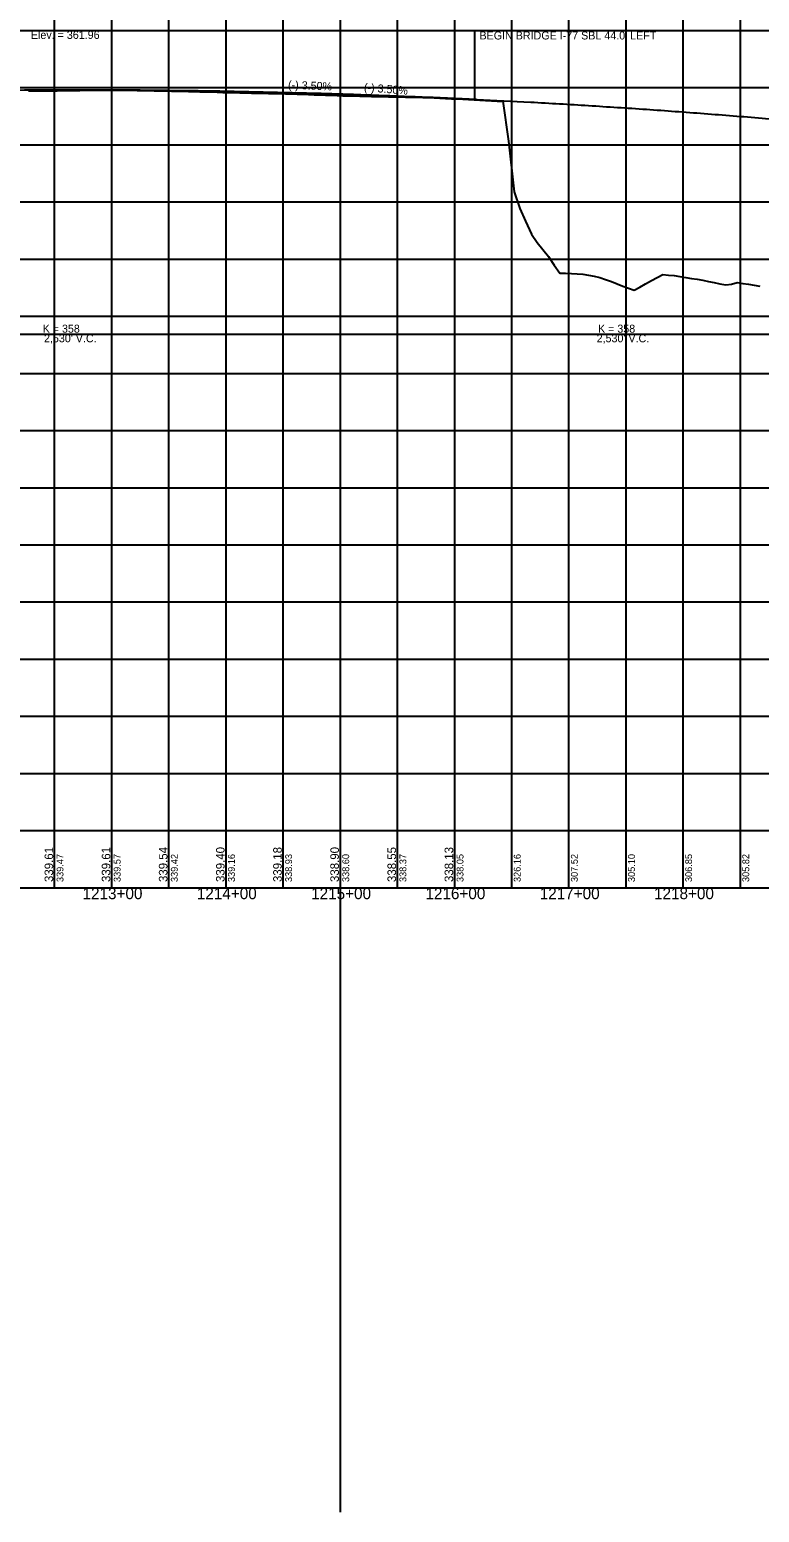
# Model space of a CAD drawing. Extents: x -90830 to 2015517, y -20856 to 836331.
# Drawn here: x 10152 to 10790, y -11344 to -10046 of the extents above; entities that cross this region are included whole.
import ezdxf

# ---------------------------------------------------------------- set-up
doc = ezdxf.new("R2010")
doc.units = 0
for name, color, linetype in [('Level 1', 7, 'Continuous'), ('RD_DDB_GradeTX', 7, 'Continuous'), ('RD_DDB_Profile_Elev', 7, 'Continuous'), ('RD_DDB_Profile_EX', 7, 'Continuous'), ('RD_DDB_Profile_Lbl', 7, 'Continuous'), ('RD_DDB_Profile_PR', 7, 'Continuous'), ('RD_DDB_StaTX', 7, 'Continuous'), ('RD_DDB_StripGrade', 7, 'Continuous'), ('RD_DDB_VCLbl', 7, 'Continuous'), ('RD_GPK_Profile_Cell', 7, 'Continuous')]:
    doc.layers.add(name, color=color, linetype=linetype)

msp = doc.modelspace()

# ---------------------------------------------------------------- linework, layer by layer
at = {"layer": 'Level 1'}
for p, q in [((10423.5, -3180.8), (10423.5, -11343.5)), ((10173.5, -9797.1), (10173.5, -10297.1)), ((10223.5, -9797.1), (10223.5, -10297.1)), ((10273.5, -9797.1), (10273.5, -10297.1)), ((10323.5, -9797.1), (10323.5, -10297.1)), ((10373.5, -9797.1), (10373.5, -10297.1)), ((10423.5, -9797.1), (10423.5, -10297.1)), ((10473.5, -9797.1), (10473.5, -10297.1)), ((10523.5, -9797.1), (10523.5, -10297.1)), ((10573.5, -9797.1), (10573.5, -10297.1)), ((10623.5, -9797.1), (10623.5, -10297.1)), ((10673.5, -9797.1), (10673.5, -10297.1)), ((10723.5, -9797.1), (10723.5, -10297.1)), ((10773.5, -9797.1), (10773.5, -10297.1)), ((9573.5, -10047.1), (11173.5, -10047.1)), ((9573.5, -10097.1), (11173.5, -10097.1)), ((9573.5, -10147.1), (11173.5, -10147.1)), ((9573.5, -10197.1), (11173.5, -10197.1)), ((9573.5, -10247.1), (11173.5, -10247.1)), ((9573.5, -10297.1), (11173.5, -10297.1)), ((9573.5, -10297.1), (11173.5, -10297.1)), ((10173.5, -10297.1), (10173.5, -10797.1)), ((10223.5, -10297.1), (10223.5, -10797.1)), ((10273.5, -10297.1), (10273.5, -10797.1)), ((10323.5, -10297.1), (10323.5, -10797.1)), ((10373.5, -10297.1), (10373.5, -10797.1)), ((10423.5, -10297.1), (10423.5, -10797.1)), ((10473.5, -10297.1), (10473.5, -10797.1)), ((10523.5, -10297.1), (10523.5, -10797.1)), ((10573.5, -10297.1), (10573.5, -10797.1)), ((10623.5, -10297.1), (10623.5, -10797.1)), ((10673.5, -10297.1), (10673.5, -10797.1)), ((10723.5, -10297.1), (10723.5, -10797.1)), ((10773.5, -10297.1), (10773.5, -10797.1)), ((9573.5, -10347.1), (11173.5, -10347.1)), ((9573.5, -10397.1), (11173.5, -10397.1)), ((9573.5, -10447.1), (11173.5, -10447.1)), ((9573.5, -10497.1), (11173.5, -10497.1)), ((9573.5, -10547.1), (11173.5, -10547.1)), ((9573.5, -10597.1), (11173.5, -10597.1)), ((9573.5, -10647.1), (11173.5, -10647.1)), ((9573.5, -10697.1), (11173.5, -10697.1)), ((9573.5, -10747.1), (11173.5, -10747.1)), ((9573.5, -10797.1), (11173.5, -10797.1))]:
    msp.add_line(p, q, dxfattribs=at)
at = {"layer": 'RD_DDB_Profile_EX'}
for points in [[(10150.9, -10100), (10155.9, -10099.9), (10160.9, -10099.9), (10165.9, -10099.8), (10170.9, -10099.8), (10175.9, -10099.8), (10180.9, -10099.7), (10185.9, -10099.6), (10190.9, -10099.6), (10195.9, -10099.5), (10200.9, -10099.4), (10205.9, -10099.4), (10210.9, -10099.3), (10215.9, -10099.3), (10220.9, -10099.3), (10225.9, -10099.3), (10230.9, -10099.3), (10235.9, -10099.3), (10240.9, -10099.4), (10245.9, -10099.5), (10250.9, -10099.6), (10255.9, -10099.7), (10260.9, -10099.8), (10265.9, -10099.9), (10270.9, -10100), (10275.9, -10100.1), (10280.9, -10100.2), (10285.9, -10100.3), (10290.9, -10100.4), (10295.9, -10100.5), (10300.9, -10100.7), (10305.9, -10100.8), (10310.9, -10100.9), (10315.9, -10101.1), (10320.9, -10101.3), (10325.9, -10101.4), (10330.9, -10101.5), (10335.9, -10101.7), (10340.9, -10101.8), (10345.9, -10101.9), (10350.9, -10102), (10355.9, -10102.1), (10360.9, -10102.2), (10365.9, -10102.3), (10370.9, -10102.4), (10375.9, -10102.5), (10380.9, -10102.6), (10385.9, -10102.8), (10390.9, -10102.9), (10395.9, -10103.1), (10400.9, -10103.3), (10405.9, -10103.4), (10410.9, -10103.6), (10415.9, -10103.8), (10420.9, -10104), (10425.9, -10104.2), (10430.9, -10104.3), (10435.9, -10104.4), (10440.9, -10104.6), (10445.9, -10104.7), (10450.9, -10104.8), (10455.9, -10104.9), (10460.9, -10105), (10465.9, -10105.1), (10470.9, -10105.2), (10475.9, -10105.3), (10480.9, -10105.4), (10485.9, -10105.5), (10490.9, -10105.6), (10495.9, -10105.8), (10500.9, -10105.9), (10505.9, -10106.1), (10510.9, -10106.3), (10515.9, -10106.5), (10520.9, -10106.8), (10525.9, -10107), (10530.9, -10107.3), (10535.9, -10107.5), (10540.9, -10107.8), (10545.9, -10108.1)], [(10545.9, -10108.1), (10550.9, -10108.3), (10555.9, -10108.6), (10560.9, -10108.9), (10565.9, -10109.1), (10570.9, -10144), (10575.9, -10188.4), (10580.9, -10202.8), (10585.9, -10213.9), (10590.9, -10225.3), (10595.9, -10232.7), (10600.9, -10238.6), (10605.9, -10244.8), (10610.9, -10252.5), (10615.9, -10259.4), (10620.9, -10259.5), (10625.9, -10259.6), (10630.9, -10259.9), (10635.9, -10260.3), (10640.9, -10261.1), (10645.9, -10262), (10650.9, -10263.1), (10655.9, -10264.9), (10660.9, -10266.8), (10665.9, -10268.7), (10670.9, -10270.7), (10675.9, -10272.6), (10680.9, -10274.4), (10685.9, -10271.6), (10690.9, -10268.8), (10695.9, -10266), (10700.9, -10263.2), (10705.9, -10260.6), (10710.9, -10261.1), (10715.9, -10261.6), (10720.9, -10262.4), (10725.9, -10263.3), (10730.9, -10264.1), (10735.9, -10264.8), (10740.9, -10265.6), (10745.9, -10266.6), (10750.9, -10267.7), (10755.9, -10268.8), (10760.9, -10269.6), (10765.9, -10269.2), (10770.9, -10267.7), (10775.9, -10268.4), (10780.9, -10269.2), (10785.9, -10270), (10790.9, -10270.9)]]:
    msp.add_lwpolyline(points, dxfattribs=at)
at = {"layer": 'RD_DDB_Profile_Lbl'}
for p, q in [((10541.4, -10047.1), (10701.8, -10047.1)), ((10541.4, -10107.4), (10541.4, -10047.1))]:
    msp.add_line(p, q, dxfattribs=at)
at = {"layer": 'RD_DDB_Profile_PR'}
for points in [[(8920.5, -10212.7), (8971.1, -10203.8), (9021.7, -10195.3), (9072.3, -10187.2), (9122.9, -10179.5), (9173.5, -10172.1), (9224.1, -10165), (9274.7, -10158.3), (9325.3, -10152), (9375.9, -10146), (9426.5, -10140.4), (9477.1, -10135.1), (9527.7, -10130.2), (9578.3, -10125.7), (9628.9, -10121.5), (9679.5, -10117.7), (9730.1, -10114.2), (9780.7, -10111.1), (9831.3, -10108.3), (9881.9, -10105.9), (9932.5, -10103.9), (9983.1, -10102.2), (10033.7, -10100.9), (10084.3, -10099.9), (10134.9, -10099.3), (10185.5, -10099), (10236.1, -10099.1), (10286.7, -10099.6), (10337.3, -10100.4), (10387.9, -10101.6), (10438.5, -10103.1), (10489.1, -10105), (10539.7, -10107.2), (10543.1, -10107.4)], [(10543.1, -10107.4), (10590.3, -10109.8), (10640.9, -10112.8), (10691.5, -10116.1), (10742.1, -10119.8), (10792.7, -10123.8), (10843.3, -10128.2), (10893.9, -10133), (10901, -10133.7)]]:
    msp.add_spline(points, degree=3, dxfattribs=at)
at = {"layer": 'RD_DDB_VCLbl'}
msp.add_line((8920.5, -10312.7), (11450.5, -10312.7), dxfattribs=at)
at = {"layer": 'RD_GPK_Profile_Cell'}
msp.add_line((4823.5, -10797.1), (75223.5, -10797.1), dxfattribs=at)

# ---------------------------------------------------------------- texts
at = {"layer": 'RD_DDB_GradeTX'}
for rotation, p in [(357.5462, (10377.9, -10098)), (355.3407, (10444.2, -10100.2))]:
    msp.add_text('(-) 3.50%', height=7, rotation=rotation, dxfattribs=at).set_placement(p)
at = {"layer": 'RD_DDB_Profile_Elev'}
for s, p in [('339.61', (10172.5, -10792.1)), ('339.61', (10222.5, -10792.1)), ('339.54', (10272.5, -10792.1)), ('339.40', (10322.5, -10792.1)), ('339.18', (10372.5, -10792.1)), ('338.90', (10422.5, -10792.1)), ('338.55', (10472.5, -10792.1)), ('338.13', (10522.5, -10792.1))]:
    msp.add_text(s, height=7.5, rotation=90, dxfattribs=at).set_placement(p)
at = {"layer": 'RD_DDB_Profile_Lbl'}
for s, p in [('Elev. = 361.96', (10153, -10054.5)), ("BEGIN BRIDGE I-77 SBL 44.0' LEFT", (10545.5, -10055))]:
    msp.add_text(s, height=7, dxfattribs=at).set_placement(p)
at = {"layer": 'RD_DDB_StaTX'}
for s, p in [('1213+00', (10198.2, -10807.1)), ('1214+00', (10298.2, -10807.1)), ('1215+00', (10398.2, -10807.1)), ('1216+00', (10498.2, -10807.1)), ('1217+00', (10598.2, -10807.1)), ('1218+00', (10698.2, -10807.1))]:
    msp.add_text(s, height=10, dxfattribs=at).set_placement(p)
at = {"layer": 'RD_DDB_StripGrade'}
for s, p in [('339.47', (10181.5, -10792.1)), ('339.57', (10231.5, -10792.1)), ('339.42', (10281.5, -10792.1)), ('339.16', (10331.5, -10792.1)), ('338.93', (10381.5, -10792.1)), ('338.60', (10431.5, -10792.1)), ('338.37', (10481.5, -10792.1)), ('338.05', (10531.5, -10792.1)), ('326.16', (10581.5, -10792.1)), ('307.52', (10631.5, -10792.1)), ('305.10', (10681.5, -10792.1)), ('306.85', (10731.5, -10792.1)), ('305.82', (10781.5, -10792.1))]:
    msp.add_text(s, height=6, rotation=90, dxfattribs=at).set_placement(p)
at = {"layer": 'RD_DDB_VCLbl'}
for s, p in [('K = 358', (10163.3, -10311.5)), ('K = 358', (10649.2, -10311.5)), ("2,530' V.C.", (10164.5, -10319.9)), ("2,530' V.C.", (10648, -10319.9))]:
    msp.add_text(s, height=7, dxfattribs=at).set_placement(p)

doc.saveas('drawing.dxf')
